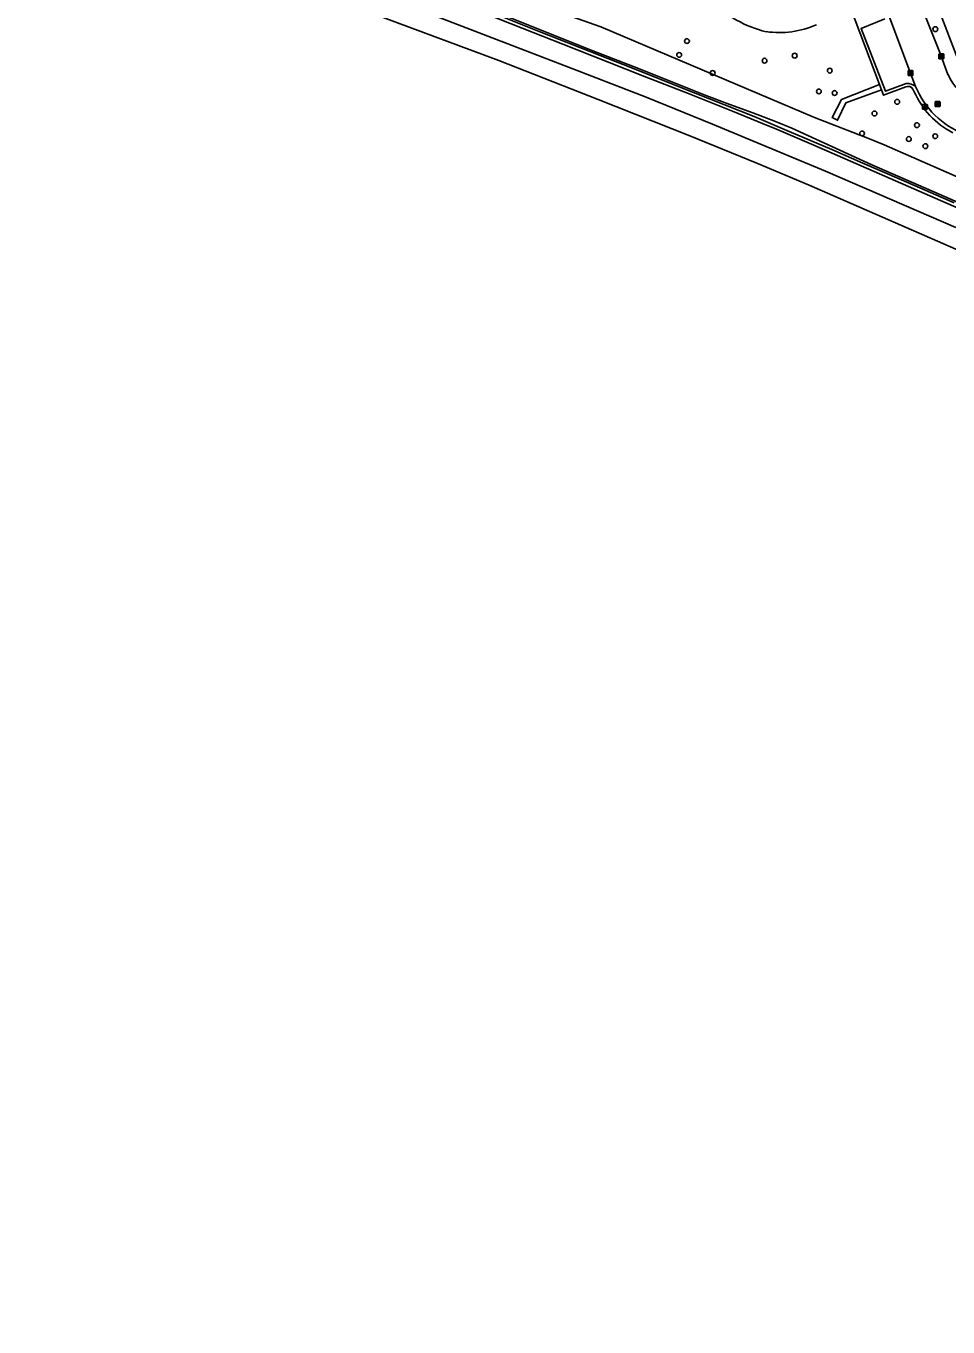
# Model space of a CAD drawing. Extents: x 162990 to 165007, y 383433 to 384336.
# Drawn here: x 163762.9 to 163951.1, y 383574.3 to 383839.9 of the extents above; entities that cross this region are included whole.
import ezdxf

# ---------------------------------------------------------------- set-up
doc = ezdxf.new("R2010")
doc.units = 0
for name, color, linetype in [('IMGEO_Boom', 7, 'Continuous'), ('IMGEO_Geluidsscherm', 7, 'Continuous'), ('IMGEO_Groenvoorziening', 7, 'Continuous'), ('IMGEO_Kolk', 7, 'Continuous'), ('IMGEO_Lichtpunt', 7, 'Continuous'), ('IMGEO_Rijbaan_lokaal_open', 7, 'Continuous'), ('IMGEO_Rioolput', 7, 'Continuous'), ('IMGEO_Spoor', 7, 'Continuous'), ('IMGEO_Spoorbaan_halfverhard', 7, 'Continuous'), ('IMGEO_Voetpad_open', 7, 'Continuous')]:
    doc.layers.add(name, color=color, linetype=linetype)

msp = doc.modelspace()

# ---------------------------------------------------------------- linework, layer by layer
at = {"layer": 'IMGEO_Boom'}
for centre in [(163948.5, 383839.27), (163897.8, 383836.84), (163896.21, 383834.01), (163913.64, 383832.83), (163919.79, 383833.86), (163903.05, 383830.32), (163926.95, 383830.81), (163924.73, 383826.56), (163927.94, 383826.23), (163940.71, 383824.43), (163936.08, 383822.05), (163944.75, 383819.67), (163933.55, 383817.99), (163943.09, 383816.84), (163948.48, 383817.41), (163946.47, 383815.38)]:
    msp.add_circle(centre, 0.489, dxfattribs=at)
at = {"layer": 'IMGEO_Geluidsscherm'}
msp.add_lwpolyline([(163861.23, 383841.81), (163878.61, 383834.88), (163887.89, 383831.22), (163901.84, 383825.68), (163906.53, 383823.91), (163911.23, 383822.2), (163915.9, 383820.44), (163919.18, 383819.04), (163935.57, 383811.54), (163949.28, 383805.58), (163958.49, 383801.55)], dxfattribs=at)
at = {"layer": 'IMGEO_Groenvoorziening'}
msp.add_lwpolyline([(163762.9, 383879.02), (163763.14, 383879.78), (163770.57, 383877.21), (163786.52, 383872.07), (163829.23, 383857.86), (163846.3, 383851.79), (163880.24, 383839.72), (163923.82, 383821.25), (163935.03, 383816.87), (163938.07, 383815.68), (164000, 383788.52), (164001.43, 383787.89), (164020.11, 383778.24), (164032.96, 383772.18), (164060.58, 383757.96), (164061.83, 383760.6)], dxfattribs=at)
at = {"layer": 'IMGEO_Kolk'}
for p, q in [((163949.22, 383833.29), (163949.22, 383834.14)), ((163949.29, 383834.21), (163950.14, 383834.21)), ((163950.14, 383833.21), (163949.29, 383833.21)), ((163949.73, 383833.43), (163949.7, 383833.43)), ((163949.71, 383833.99), (163949.73, 383833.99)), ((163950.22, 383834.14), (163950.22, 383833.29)), ((163942.94, 383829.88), (163942.94, 383830.74)), ((163943.01, 383830.81), (163943.86, 383830.81)), ((163943.42, 383830.59), (163943.45, 383830.59)), ((163943.94, 383830.74), (163943.94, 383829.88)), ((163943.86, 383829.81), (163943.01, 383829.81)), ((163943.45, 383830.03), (163943.42, 383830.03))]:
    msp.add_line(p, q, dxfattribs=at)
for points in [[(163949.22, 383833.29), (163949.22, 383834.14)], [(163949.29, 383834.21), (163950.14, 383834.21)], [(163950.14, 383833.21), (163949.29, 383833.21)], [(163949.54, 383833.91), (163949.66, 383833.91), (163949.66, 383833.76), (163949.79, 383833.91), (163949.96, 383833.91), (163949.81, 383833.76), (163949.96, 383833.51), (163949.81, 383833.51), (163949.73, 383833.68), (163949.66, 383833.61), (163949.66, 383833.51), (163949.54, 383833.51), (163949.54, 383833.91)], [(163950.22, 383834.14), (163950.22, 383833.29)], [(163942.94, 383829.88), (163942.94, 383830.74)], [(163943.01, 383830.81), (163943.86, 383830.81)], [(163943.26, 383830.51), (163943.38, 383830.51), (163943.38, 383830.36), (163943.51, 383830.51), (163943.67, 383830.51), (163943.53, 383830.36), (163943.68, 383830.11), (163943.53, 383830.11), (163943.44, 383830.28), (163943.38, 383830.21), (163943.38, 383830.11), (163943.26, 383830.11), (163943.26, 383830.51)], [(163943.94, 383830.74), (163943.94, 383829.88)], [(163943.86, 383829.81), (163943.01, 383829.81)]]:
    msp.add_lwpolyline(points, dxfattribs=at)
for centre, start, end in [((163949.29, 383834.14), 91.552, 178.448), ((163949.29, 383834.14), 91.552, 178.448), ((163949.29, 383833.29), 181.552, 268.448), ((163949.29, 383833.29), 181.552, 268.448), ((163950.14, 383834.14), 1.552, 88.448), ((163950.14, 383834.14), 1.552, 88.448), ((163950.14, 383833.29), 271.552, 358.448), ((163950.14, 383833.29), 271.552, 358.448), ((163943.01, 383830.74), 91.552, 178.448), ((163943.01, 383830.74), 91.552, 178.448), ((163943.86, 383830.74), 1.552, 88.448), ((163943.86, 383830.74), 1.552, 88.448), ((163943.01, 383829.89), 181.552, 268.448), ((163943.01, 383829.89), 181.552, 268.448), ((163943.86, 383829.89), 271.552, 358.448), ((163943.86, 383829.89), 271.552, 358.448)]:
    msp.add_arc(centre, 0.0765, start, end, dxfattribs=at)
for centre, major_axis, ratio, start_param, end_param in [((163949.7, 383833.71), (-0.387, 0.002), 0.722429, 4.712389, 7.853982), ((163949.73, 383833.71), (-0.39, 0.002), 0.717154, 1.570796, 4.712389), ((163943.42, 383830.31), (-0.387, 0.002), 0.722429, 4.712389, 7.853982), ((163943.45, 383830.31), (-0.39, 0.002), 0.717154, 1.570796, 4.712389)]:
    msp.add_ellipse(centre, major_axis=major_axis, ratio=ratio, start_param=start_param, end_param=end_param, dxfattribs=at)
at = {"layer": 'IMGEO_Lichtpunt'}
for p, q in [((163945.88, 383823.82), (163945.88, 383823.02)), ((163945.88, 383823.82), (163945.88, 383823.02)), ((163946.78, 383823.92), (163945.97, 383823.92)), ((163946.78, 383823.92), (163945.97, 383823.92)), ((163945.97, 383822.92), (163946.78, 383822.92)), ((163945.97, 383822.92), (163946.78, 383822.92)), ((163946.88, 383823.02), (163946.88, 383823.82)), ((163946.88, 383823.02), (163946.88, 383823.82))]:
    msp.add_line(p, q, dxfattribs=at)
for points in [[(163946.25, 383823.49), (163946.29, 383823.46), (163946.1, 383823.2), (163946.07, 383823.23), (163946.25, 383823.49)], [(163946.35, 383823.44), (163946.4, 383823.44), (163946.4, 383823.12), (163946.35, 383823.12), (163946.35, 383823.44)], [(163946.46, 383823.46), (163946.5, 383823.49), (163946.69, 383823.22), (163946.65, 383823.2), (163946.46, 383823.46)]]:
    msp.add_lwpolyline(points, dxfattribs=at)
msp.add_circle((163946.38, 383823.62), 0.0994, dxfattribs=at)
for centre, start, end in [((163945.97, 383823.82), 90, 180), ((163945.97, 383823.82), 90, 180), ((163945.97, 383823.02), 180, 270), ((163945.97, 383823.02), 180, 270), ((163946.78, 383823.82), 0, 90), ((163946.78, 383823.82), 0, 90), ((163946.78, 383823.02), 270, 0), ((163946.78, 383823.02), 270, 360)]:
    msp.add_arc(centre, 0.0946, start, end, dxfattribs=at)
at = {"layer": 'IMGEO_Rijbaan_lokaal_open'}
for points in [[(163945.05, 383845.6), (163946.59, 383841.63), (163949.41, 383834.53), (163951.08, 383830.04)], [(163938.8, 383842.61), (163944.48, 383827.55)]]:
    msp.add_lwpolyline(points, dxfattribs=at)
for centre, radius, start, end in [((163960.62, 383834.25), 10.42, 203.8119, 248.6834), ((163960.6, 383834.15), 17.42, 202.2605, 249.0004)]:
    msp.add_arc(centre, radius, start, end, dxfattribs=at)
at = {"layer": 'IMGEO_Rioolput'}
for p, q in [((163948.47, 383823.54), (163948.47, 383824.39)), ((163948.54, 383824.47), (163949.39, 383824.47)), ((163949.39, 383823.47), (163948.54, 383823.47)), ((163948.98, 383823.69), (163948.95, 383823.69)), ((163948.96, 383824.25), (163948.98, 383824.25)), ((163949.47, 383824.39), (163949.47, 383823.54))]:
    msp.add_line(p, q, dxfattribs=at)
for points in [[(163948.47, 383823.54), (163948.47, 383824.39)], [(163948.54, 383824.47), (163949.39, 383824.47)], [(163949.39, 383823.47), (163948.54, 383823.47)], [(163949.06, 383824.16), (163948.8, 383824.17), (163948.8, 383823.77)], [(163948.8, 383823.77), (163948.93, 383823.77), (163948.93, 383823.93), (163948.94, 383823.93)], [(163948.98, 383824.09), (163948.93, 383824.09), (163948.93, 383824)], [(163948.93, 383824), (163948.98, 383824)], [(163948.99, 383823.9), (163949.06, 383823.77), (163949.2, 383823.77), (163949.13, 383823.89)], [(163949.47, 383824.39), (163949.47, 383823.54)]]:
    msp.add_lwpolyline(points, dxfattribs=at)
for centre, radius, start, end in [((163948.54, 383824.39), 0.0765, 91.552, 178.448), ((163948.54, 383824.39), 0.0765, 91.552, 178.448), ((163948.54, 383823.54), 0.0765, 181.552, 268.448), ((163948.54, 383823.54), 0.0765, 181.552, 268.448), ((163948.94, 383823.88), 0.0533, 26.0293, 88.6989), ((163948.99, 383823.99), 0.0964, 77.0061, 93.1865), ((163948.96, 383824.19), 0.19, 274.7715, 282.9687), ((163949, 383824.05), 0.0378, 276.6634, 79.6772), ((163949.06, 383824.05), 0.109, 350.3612, 89.416), ((163949.05, 383824.05), 0.112, 277.5842, 350.9817), ((163949.04, 383823.84), 0.108, 29.5134, 73.7905), ((163949.39, 383824.39), 0.0765, 1.552, 88.448), ((163949.39, 383824.39), 0.0765, 1.552, 88.448), ((163949.39, 383823.54), 0.0765, 271.552, 358.448), ((163949.39, 383823.54), 0.0765, 271.552, 358.448)]:
    msp.add_arc(centre, radius, start, end, dxfattribs=at)
for centre, major_axis, ratio, start_param, end_param in [((163948.95, 383823.97), (-0.387, 0.002), 0.722429, 4.712389, 7.853982), ((163948.98, 383823.97), (-0.39, 0.002), 0.717154, 1.570796, 4.712389)]:
    msp.add_ellipse(centre, major_axis=major_axis, ratio=ratio, start_param=start_param, end_param=end_param, dxfattribs=at)
at = {"layer": 'IMGEO_Spoor'}
for points in [[(163835.8, 383841.64), (163859.38, 383832.87), (163879.65, 383824.94), (163898.4, 383817.48), (163912.05, 383811.93), (163922.75, 383807.43), (163957.51, 383792.27), (163984.88, 383779.84), (164004.49, 383770.65), (164040.21, 383753.11), (164075.92, 383734.55), (164089.09, 383727.44), (164121.24, 383709.67), (164140.02, 383698.84), (164156.17, 383689.37), (164185.76, 383671.48), (164206.77, 383658.4), (164224.85, 383646.79), (164260.65, 383622.72), (164276.55, 383611.67), (164293.9, 383599.35), (164306.99, 383589.9), (164317.03, 383582.49), (164327.92, 383574.3)], [(163844.81, 383842.61), (163875.4, 383830.86), (163889.45, 383825.36), (163902.99, 383819.89), (163926.05, 383810.28), (163952.7, 383798.75)]]:
    msp.add_lwpolyline(points, dxfattribs=at)
at = {"layer": 'IMGEO_Spoorbaan_halfverhard'}
for points in [[(163954.39, 383802.19), (163937.1, 383809.76), (163923.68, 383815.57), (163916.11, 383818.83), (163913.21, 383820.03), (163907.1, 383822.5), (163897.88, 383826.2), (163889.13, 383829.63), (163881.57, 383832.62), (163872.46, 383836.2), (163864.15, 383839.49), (163854.52, 383843.29)], [(163859.1, 383842.17), (163867.65, 383838.8), (163880.07, 383833.92), (163884.75, 383832.06), (163890.62, 383829.72), (163896.23, 383827.5), (163911.51, 383821.43), (163918.68, 383818.41), (163927.38, 383814.68), (163933.71, 383811.93), (163941.58, 383808.5), (163952.35, 383803.79)], [(163958.49, 383801.55), (163949.28, 383805.58), (163935.57, 383811.54), (163919.18, 383819.04), (163915.9, 383820.44), (163911.23, 383822.2), (163906.53, 383823.91), (163901.84, 383825.68), (163887.89, 383831.22), (163878.61, 383834.88), (163861.23, 383841.81)]]:
    msp.add_lwpolyline(points, dxfattribs=at)
at = {"layer": 'IMGEO_Voetpad_open'}
for points in [[(163931.18, 383843.62), (163937.11, 383827.97)], [(163954.14, 383830.49), (163948.11, 383846.15)], [(163942.57, 383828.21), (163938.31, 383826.58), (163933.33, 383839.44), (163938.22, 383841.35)], [(163937.54, 383826.86), (163930.22, 383824.23), (163928.56, 383820.67), (163927.43, 383821.27), (163929.37, 383824.94), (163937.11, 383827.97)], [(163937.11, 383827.97), (163937.54, 383826.86)], [(163937.54, 383826.86), (163937.95, 383825.77), (163942.47, 383827.49)], [(163943.93, 383827.05), (163944.18, 383826.51)]]:
    msp.add_lwpolyline(points, dxfattribs=at)
for centre, radius, start, end in [((163919.57, 383861.77), 23.69, 224.876, 256.299), ((163916.61, 383857.52), 18.94, 261.9673, 293.7031), ((163942.96, 383826.47), 1.13, 31.0455, 115.3755), ((163942.57, 383825.09), 3.12, 52.118, 89.8808), ((163960.07, 383833.56), 17.39, 203.925, 242.5515)]:
    msp.add_arc(centre, radius, start, end, dxfattribs=at)

doc.saveas('drawing.dxf')
